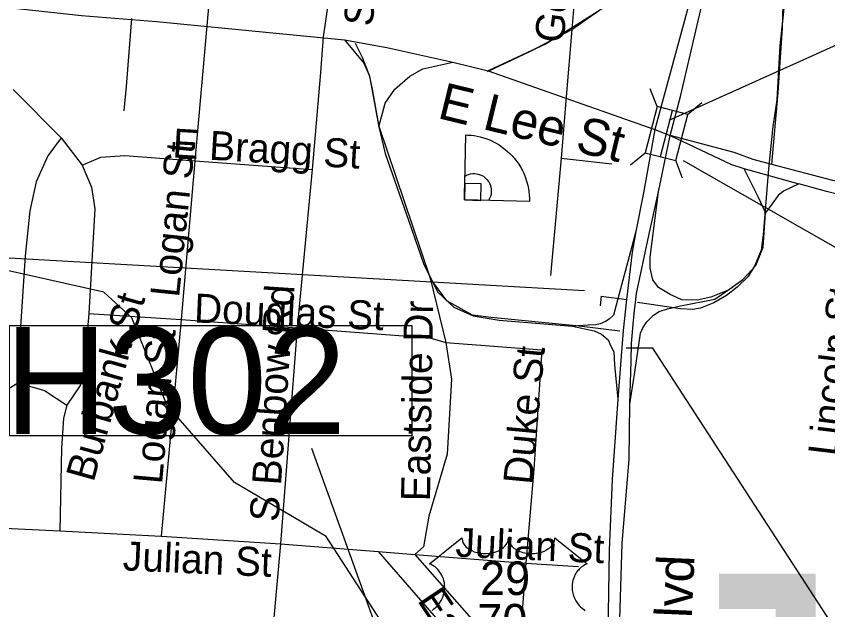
# Model space of a CAD drawing. Extents: x 1662474 to 1856135, y 779280 to 917889.
# Drawn here: x 1771080 to 1773737, y 841338 to 843281 of the extents above; entities that cross this region are included whole.
import ezdxf

# ---------------------------------------------------------------- set-up
doc = ezdxf.new("R2010")
doc.units = 0
for name, color, linetype in [('Exist Cultural Recreational Baseball or SoftBall Diamond CELL', 7, 'Continuous'), ('Exist Hydrographic Misc Water Feature', 7, 'Continuous'), ('Exist Hydrographic River Shore Label', 7, 'Continuous'), ('Exist Road Non-System Structure Non-Sys NCDOT Number Label', 7, 'Continuous'), ('Exist Road Non-System Structure Non-Sys Other Number Label', 7, 'Continuous'), ('Exist Road Non-System Type 51', 7, 'Continuous'), ('Exist Road Non-System Type 51 Label', 7, 'Continuous'), ('Exist Road Primary Interstate Ramp 1 Lane Attributed', 7, 'Continuous'), ('Exist Road Primary US Divided Attributed', 7, 'Continuous'), ('Exist Road Primary US Label', 7, 'Continuous'), ('Exist Road Primary US Shield Number Label', 7, 'Continuous'), ('Exist Road Primary US Structure Ovrhead Sign CELL', 7, 'Continuous'), ('Exist Road Primary US Structure Standard Bridge CELL', 7, 'Continuous'), ('Exist Road Secondary Mileage Tenths English Label', 7, 'Continuous'), ('Exist Road Secondary Type 51 Divided Attributed', 7, 'Continuous'), ('Exist Road Secondary Type 51 Label', 7, 'Continuous'), ('Exist Road Secondary Type 51 Undivided 4 Lane Attributed', 7, 'Continuous'), ('Prop Approach Slab Hatching', 7, 'Continuous'), ('Prop Horizontal Alignment Station Label', 7, 'Continuous'), ('Prop Horizontal Alignment Tick Label', 7, 'Continuous'), ('Scratch_Level_2', 7, 'Continuous')]:
    doc.layers.add(name, color=color, linetype=linetype)

msp = doc.modelspace()

# ---------------------------------------------------------------- linework, layer by layer
at = {"layer": 'Exist Cultural Recreational Baseball or SoftBall Diamond CELL'}
for points in [[(1772547.1, 842679.4), (1772552.1, 842892.3), (1772558.4, 842892.1), (1772569.2, 842891.3), (1772578.9, 842890), (1772589.3, 842888.1), (1772599.1, 842885.9), (1772610.1, 842882.8), (1772621, 842879.3), (1772632.2, 842874.7), (1772642.1, 842870.1), (1772650.7, 842865.5), (1772660.6, 842859.6), (1772671.2, 842852.5), (1772680.9, 842845.2), (1772688.7, 842838.5), (1772697.4, 842830.4), (1772703.5, 842824.1), (1772710.4, 842816.3), (1772719, 842805.4), (1772725.1, 842796.7), (1772731.7, 842785.9), (1772736.8, 842776.4), (1772741.2, 842767.1), (1772746.2, 842755.4), (1772750.9, 842741.5), (1772754, 842730.9), (1772756.8, 842717.1), (1772758.4, 842706.9), (1772759.5, 842696), (1772760.2, 842684), (1772760.1, 842674.4)], [(1772547.1, 842679.4), (1772548.9, 842757.9), (1772554, 842760.8), (1772560.3, 842763.3), (1772567.6, 842765.1), (1772574.2, 842765.9), (1772580.4, 842766), (1772586.3, 842765.5), (1772592.7, 842764.3), (1772598.9, 842762.3), (1772604.1, 842759.8), (1772609.3, 842756.9), (1772614.2, 842753.4), (1772617.6, 842750.3), (1772621.7, 842745.9), (1772625, 842741.5), (1772626.9, 842738.9), (1772630.4, 842732.1), (1772632.3, 842726.9), (1772634, 842721.1), (1772634.9, 842715.9), (1772635.1, 842710.9), (1772635.1, 842705), (1772634.5, 842699.5), (1772633.2, 842693.7), (1772631.6, 842688.9), (1772629.7, 842684.2), (1772627.5, 842680.4), (1772625.7, 842677.5)], [(1772547.1, 842679.4), (1772601.1, 842678.1), (1772602.4, 842732.1), (1772548.4, 842733.3)]]:
    msp.add_lwpolyline(points, close=True, dxfattribs=at)
at = {"layer": 'Exist Hydrographic Misc Water Feature'}
msp.add_lwpolyline([(1774623.6, 836236.3), (1774618.1, 836272), (1774535.1, 836349.2), (1774339.5, 836605.7), (1774110.2, 837303.1), (1773747.1, 837763.5), (1773319.1, 838477.9), (1773115.1, 839026.9), (1773109.2, 840369.5), (1773027.1, 840489.4), (1772827, 840539.4), (1772539.1, 840893.2), (1772094.1, 841578.4), (1771795, 841755.2), (1771573.1, 842009.2), (1771458.1, 842293.8), (1771367, 842377.7), (1770976, 842464.5)], dxfattribs=at)
at = {"layer": 'Exist Hydrographic River Shore Label'}
msp.add_line((1773162.8, 842194.3), (1774586.3, 840004.1), dxfattribs=at)
at = {"layer": 'Exist Road Non-System Structure Non-Sys NCDOT Number Label'}
msp.add_line((1772835.9, 839687.8), (1772047.4, 841866.1), dxfattribs=at)
msp.add_lwpolyline([(1771057.9, 842268.3), (1772374.9, 842268.3), (1772374.9, 841907.2), (1771057.9, 841907.2)], close=True, dxfattribs=at)
at = {"layer": 'Exist Road Non-System Type 51'}
for p, q in [((1772930.1, 843615.4), (1772898.4, 843238)), ((1771704.4, 843249.2), (1771664.5, 842807.2)), ((1772898.4, 843238), (1772880.1, 843017.2)), ((1771070, 843041.1), (1771226.9, 842883.1)), ((1772880.1, 843017.2), (1772863.4, 842815.9)), ((1771226.9, 842883.1), (1771296.2, 842792.9)), ((1772863.4, 842815.9), (1772829, 842432.2)), ((1772863.4, 842815.9), (1773029.2, 842798.1)), ((1771664.5, 842807.2), (1771620.1, 842288.1)), ((1771664.5, 842807.2), (1772048.4, 842779.4)), ((1772048.4, 842779.4), (1771999.4, 842260.6)), ((1772435.6, 842423.2), (1772486.8, 842213.4)), ((1771317.2, 842307.9), (1771620.1, 842288.1)), ((1771620.1, 842288.1), (1771554.5, 841578.7)), ((1771620.1, 842288.1), (1771999.4, 842260.6)), ((1771999.4, 842260.6), (1771945.1, 841554.5)), ((1770973.1, 841609.1), (1771223.2, 841596.2)), ((1771223.2, 841596.2), (1771554.5, 841578.7)), ((1771554.5, 841578.7), (1771945.1, 841554.5)), ((1771945.1, 841554.5), (1771909.6, 841154.9)), ((1771945.1, 841554.5), (1772264.8, 841528.9)), ((1772264.8, 841528.9), (1772384.6, 841519.1)), ((1772384.6, 841519.1), (1772748.1, 841491)), ((1772748.1, 841491), (1772920.1, 841479.5))]:
    msp.add_line(p, q, dxfattribs=at)
for points in [[(1771755, 843936.9), (1771754.5, 843881.8), (1771739.5, 843658.2), (1771704.4, 843249.2)], [(1772137.4, 843846.4), (1772135.4, 843727.8), (1772106.4, 843363.2), (1772085.1, 843213.6)], [(1772898.4, 843238), (1773231.6, 843472.6), (1773308.5, 843537.2), (1773337.4, 843577.4)], [(1773604.9, 843425.9), (1773588.4, 843265.2), (1773579.6, 843184.7), (1773569.4, 843007.2), (1773556.9, 842919.9), (1773543.1, 842781.5)], [(1771457.4, 843273.4), (1771439.5, 843051.1), (1771432.4, 842971.6)], [(1772623, 843100.4), (1772763.9, 843166.6), (1772898.4, 843238)], [(1772085.1, 843213.6), (1772075.8, 843097), (1772048.4, 842779.4)], [(1772189.6, 843193.1), (1772212.5, 843147.2), (1772236.4, 843085.2), (1772266, 842923.9), (1772435.6, 842423.2)], [(1771226.9, 842883.1), (1771183.6, 842824.4), (1771145.4, 842739), (1771124.4, 842644), (1771108.9, 842496.2), (1771086, 842148.8), (1771085.8, 842080.8)], [(1771296.2, 842792.9), (1771356.6, 842820.1), (1771435.9, 842824.9), (1771664.5, 842807.2)], [(1771296.2, 842792.9), (1771326.4, 842721.4), (1771337.6, 842650.4), (1771317.2, 842307.9)], [(1773543.1, 842781.5), (1773525.4, 842565.5), (1773519, 842515.2), (1773498, 842464.5), (1773476.5, 842429.4), (1773439.8, 842394.2), (1773405.6, 842366.4), (1773363.6, 842342.4), (1773319.6, 842325.4), (1773294.4, 842320.7), (1773255, 842322.8), (1773113.5, 842343.5)], [(1773055.8, 842250.1), (1772923.2, 842266.4), (1772634.5, 842294.9), (1772574.1, 842302.6), (1772489.9, 842349.2), (1772435.6, 842423.2)], [(1771317.2, 842307.9), (1771302.5, 842132.8), (1771288.9, 842072.7), (1771246.1, 842007.9)], [(1771999.4, 842260.6), (1772433.5, 842228.5), (1772486.8, 842213.4)], [(1772486.8, 842213.4), (1772505.4, 842092.9), (1772491, 841847.2), (1772430.4, 841644.4), (1772412.8, 841544.4), (1772384.6, 841519.1)], [(1772486.8, 842213.4), (1772801.1, 842188.9), (1772774.9, 841798.9), (1772748.1, 841491)], [(1770986.2, 841971.1), (1771033.5, 842049.2), (1771085.8, 842080.8)], [(1771085.8, 842080.8), (1771173.1, 842055.6), (1771246.1, 842007.9)], [(1771246.1, 842007.9), (1771234.6, 841965.2), (1771228.5, 841866.9), (1771223.2, 841596.2)], [(1772264.8, 841528.9), (1772607.5, 841134.6), (1772639.8, 841081.1), (1772660.5, 841019.4), (1772718, 840761.9)], [(1772384.6, 841519.1), (1772667.9, 841198.4), (1772706.4, 841130.7)], [(1772748.1, 841491), (1772728.2, 841232.8), (1772706.4, 841130.7)]]:
    msp.add_lwpolyline(points, dxfattribs=at)
at = {"layer": 'Exist Road Primary Interstate Ramp 1 Lane Attributed'}
for points in [[(1773328.5, 843492.7), (1773296.9, 843496.2), (1773272.3, 843496.2), (1773247.6, 843489.2), (1773180.8, 843443.4), (1773064.8, 843348.4), (1772927.7, 843260.5), (1772815.1, 843190.1), (1772625.2, 843102.2)], [(1773553.6, 842796.1), (1773574.7, 843031.8), (1773588.7, 843242.9), (1773592.2, 843352), (1773585.2, 843408.2), (1773546.5, 843439.9), (1773483.2, 843461), (1773363.7, 843485.7)], [(1772154.1, 843204.2), (1772217.4, 843126.8), (1772234.9, 843088.1), (1772245.5, 843042.3), (1772266.6, 842919.2)], [(1772266.6, 842919.2), (1772287.7, 842996.6), (1772319.3, 843042.3), (1772368.6, 843084.6), (1772410.8, 843109.2), (1772509.2, 843130.3)], [(1772266.6, 842919.2), (1772287.7, 842831.2), (1772365, 842609.6), (1772414.3, 842468.8), (1772460, 842377.4), (1772512.7, 842328.1), (1772576, 842300), (1772660.4, 842285.9), (1772901.1, 842266.6)], [(1773462.1, 842782), (1773507.8, 842690.5), (1773532.5, 842637.7)], [(1773641.5, 842732.7), (1773592.2, 842708.1), (1773574.7, 842694), (1773532.5, 842637.7)], [(1773408.2, 842382.8), (1773354, 842360.9), (1773309.1, 842351.7), (1773258.4, 842352.9), (1773220.4, 842370.2), (1773182.4, 842393.2), (1773163.9, 842418.5), (1773154.7, 842456.6), (1773154.7, 842492.3), (1773182.4, 842706.6)], [(1773408.2, 842382.8), (1773458.6, 842419.6), (1773500.8, 842465.3), (1773525.4, 842525.1), (1773532.5, 842637.7)], [(1773108.6, 842576.4), (1773035.1, 842302), (1773021.2, 842289.2), (1773008.9, 842282), (1772991.5, 842274.3), (1772977.1, 842271.2), (1772951.9, 842269.7), (1772901.1, 842266.6)], [(1773088.5, 842010.7), (1773104.6, 842115.5), (1773119, 842213.3), (1773123.6, 842243), (1773131.6, 842261.3), (1773144.6, 842281), (1773152.7, 842289.4), (1773165.7, 842302), (1773184.3, 842314), (1773211.9, 842323.1), (1773254.5, 842333.3), (1773366.7, 842355.2), (1773408.2, 842382.8)], [(1772901.1, 842266.6), (1772972.2, 842251.2), (1772996.3, 842239.9), (1773017.4, 842221.5), (1773026.1, 842201.5), (1773035.8, 842181.9), (1773038.4, 842139.9), (1773048.9, 842028)]]:
    msp.add_lwpolyline(points, dxfattribs=at)
at = {"layer": 'Exist Road Primary US Divided Attributed'}
msp.add_line((1773182.4, 842706.6), (1773220.5, 842890.8), dxfattribs=at)
for points in [[(1773328.5, 843492.7), (1773170.8, 842910.5)], [(1773220.5, 842890.8), (1773254.3, 843017.9), (1773363.7, 843485.7)], [(1773170.8, 842910.5), (1773133.4, 842703.1), (1773108.6, 842576.4)], [(1773088.5, 842010.7), (1773092.9, 842152.2), (1773094.1, 842209.6), (1773098, 842259.6), (1773103.6, 842318.3), (1773106.8, 842343.8), (1773110.1, 842373.3), (1773151.3, 842563.7), (1773182.4, 842706.6)], [(1773108.6, 842576.4), (1773096, 842508.4), (1773077.5, 842354), (1773067.2, 842252.6), (1773048.9, 842028)], [(1773048.9, 842028), (1773030.9, 841764.8), (1773021.1, 841532.9), (1773015.9, 841189.3), (1773010.1, 841032.6), (1773002.6, 840863.2), (1772991.6, 840673.9), (1772946.8, 839660.3)], [(1772988.2, 839661.1), (1773033.6, 840671.3), (1773038.8, 840870.1), (1773040.8, 841023.2), (1773053.9, 841237.7), (1773064, 841554.9), (1773086.2, 841831), (1773088.5, 842010.7)]]:
    msp.add_lwpolyline(points, dxfattribs=at)
at = {"layer": 'Exist Road Primary US Structure Ovrhead Sign CELL'}
msp.add_line((1773076.9, 842196), (1773165.4, 842196), dxfattribs=at)
at = {"layer": 'Exist Road Primary US Structure Standard Bridge CELL'}
for p, q in [((1773177.8, 842985.1), (1773155.7, 843042.8)), ((1773277.1, 842959.3), (1773324.5, 842999)), ((1773188.7, 842821.3), (1773227.8, 842972.1)), ((1773091.1, 842794.6), (1773138.5, 842834.3)), ((1773261.1, 842750.6), (1773238.9, 842808.3))]:
    msp.add_line(p, q, dxfattribs=at)
msp.add_lwpolyline([(1773238.9, 842808.3), (1773278, 842959.1), (1773177.6, 842985.1), (1773138.5, 842834.3)], close=True, dxfattribs=at)
at = {"layer": 'Exist Road Secondary Mileage Tenths English Label'}
msp.add_line((1773217.8, 842940.2), (1773803.5, 843205.3), dxfattribs=at)
at = {"layer": 'Exist Road Secondary Type 51 Divided Attributed'}
for points in [[(1773220.5, 842890.8), (1773421.3, 842795.3), (1773462.1, 842782)], [(1773553.6, 842796.1), (1773492.9, 842812.1), (1773430.6, 842834.9), (1773220.5, 842890.8)], [(1777422.6, 841280.2), (1777259.5, 841380.9), (1777090, 841494.3), (1776931.5, 841592.7), (1776739.1, 841712.9), (1776551.1, 841841.4), (1776462.1, 841889.2), (1776307.5, 841985.4), (1776067.1, 842145.7), (1775764.9, 842334.6), (1775619.5, 842422.7), (1775471.8, 842501.7), (1775379.9, 842542.5), (1775181.5, 842594.3), (1774977.2, 842621.5), (1774755.9, 842643.6), (1774541.5, 842663.9), (1774177.9, 842687.2), (1773853.4, 842723.7), (1773753.3, 842742.9), (1773553.6, 842796.1)], [(1773462.1, 842782), (1773641.5, 842732.7)], [(1777209.1, 841337.4), (1777088.9, 841415.3), (1776852.7, 841573.1), (1776666.5, 841694.4), (1776495.7, 841794.3), (1776332.7, 841895), (1776067.1, 842061), (1775804.9, 842230.4), (1775619.5, 842346), (1775500.4, 842418.1), (1775405.4, 842466.2), (1775324.5, 842495.3), (1775126.1, 842547.1), (1774893.3, 842585.5), (1774586.7, 842615.4), (1774142.7, 842651.2), (1773881.9, 842669.1), (1773732.5, 842707), (1773641.5, 842732.7)]]:
    msp.add_lwpolyline(points, dxfattribs=at)
at = {"layer": 'Exist Road Secondary Type 51 Undivided 4 Lane Attributed'}
for points in [[(1769230.3, 843419.1), (1769620.1, 843407), (1769986.8, 843405), (1770184.1, 843395.5), (1770350.3, 843374.1), (1770586.1, 843352.3), (1770862.6, 843329.8), (1771293.5, 843283.8), (1771539.5, 843263.3), (1772154.1, 843204.2)], [(1772154.1, 843204.2), (1772293.3, 843178.5), (1772509.2, 843130.3), (1772625.2, 843102.2)], [(1772625.2, 843102.2), (1773170.8, 842910.5)], [(1773170.8, 842910.5), (1773220.5, 842890.8)]]:
    msp.add_lwpolyline(points, dxfattribs=at)
at = {"layer": 'Prop Approach Slab Hatching'}
for q in [(1772991.2, 842332.8), (1773078.8, 842353.8)]:
    msp.add_line((1772995.2, 842364.3), q, dxfattribs=at)
at = {"layer": 'Prop Horizontal Alignment Station Label'}
msp.add_line((1772939.8, 842382.6), (1770241.1, 842535.4), dxfattribs=at)
at = {"layer": 'Prop Horizontal Alignment Tick Label'}
msp.add_lwpolyline([(1772441.8, 841335.7), (1772447.4, 841341.1), (1772452.6, 841345.3), (1772458.8, 841351.4), (1772462, 841355), (1772465.8, 841360.1), (1772468.9, 841364.8), (1772471.3, 841369), (1772474.6, 841375.2), (1772476.5, 841379.9), (1772479, 841387), (1772480.2, 841392.1), (1772481.4, 841398.5), (1772482.3, 841404.6), (1772482.6, 841412.2), (1772482.4, 841418.5), (1772481.6, 841425.9), (1772480.2, 841432.9), (1772478.5, 841439), (1772475.9, 841446.1), (1772473.5, 841451.2), (1772469.4, 841458.2), (1772464.9, 841464.7), (1772460.2, 841469.9), (1772455.5, 841474.6), (1772451, 841478.2), (1772446.7, 841481.2), (1772441.3, 841484.5), (1772436.1, 841487.1), (1772432.8, 841488.4), (1772539.1, 841573.1), (1772539.3, 841568.7), (1772540.4, 841563.5), (1772541.2, 841560.8), (1772543.7, 841555.6), (1772547.7, 841549.5), (1772553.3, 841543.5), (1772559.6, 841538.3), (1772563.9, 841535.6), (1772571.2, 841531.7), (1772579.4, 841528.2), (1772588.6, 841525.6), (1772597.9, 841523.7), (1772608.1, 841522.6), (1772618.2, 841522.4), (1772629.2, 841523.2), (1772641.2, 841525.5), (1772646.8, 841527), (1772653, 841529.1), (1772658.8, 841531.5), (1772665.1, 841534.9), (1772670.2, 841538.1), (1772674.2, 841541), (1772679.8, 841546.4), (1772684.3, 841552), (1772686.2, 841555.2), (1772687.9, 841558.2), (1772690.1, 841564.6), (1772690.7, 841567.4), (1772691.2, 841573.3), (1772691.5, 841568.3), (1772692, 841565.3), (1772692.8, 841562.3), (1772694.1, 841559.1), (1772696.4, 841554.5), (1772698.9, 841550.8), (1772703.6, 841545.2), (1772706.6, 841542.4), (1772709.3, 841540.2), (1772716.5, 841535.3), (1772724.9, 841531), (1772729.1, 841529.2), (1772733.3, 841527.7), (1772738.7, 841526), (1772744.3, 841524.7), (1772749.8, 841523.8), (1772755.5, 841522.9), (1772761.3, 841522.5), (1772766, 841522.4), (1772771.7, 841522.4), (1772777.1, 841522.8), (1772782.5, 841523.4), (1772788.6, 841524.4), (1772793.4, 841525.5), (1772799.8, 841527.2), (1772805.6, 841529.2), (1772810.7, 841531.4), (1772817.2, 841534.9), (1772822.6, 841538.2), (1772826.5, 841541.3), (1772831.1, 841545.6), (1772835.5, 841550.7), (1772838.1, 841554.4), (1772839.9, 841558.2), (1772841.6, 841562.3), (1772842.6, 841566.5), (1772843.1, 841570.2), (1772843.2, 841573.4), (1772949.5, 841488.7), (1772947, 841487.8), (1772941.2, 841485), (1772936.7, 841482.3), (1772929.3, 841477.1), (1772926.2, 841474.3), (1772923.1, 841471.3), (1772920.2, 841468.2), (1772917.6, 841465.2), (1772914.6, 841461), (1772911.8, 841456.7), (1772909.1, 841452), (1772907.1, 841447.9), (1772903.9, 841439.4), (1772902.3, 841434), (1772901.3, 841429.4), (1772900, 841419.9), (1772899.7, 841415.4), (1772899.7, 841410.9), (1772900, 841406.2), (1772900.4, 841401.7), (1772901.2, 841397), (1772902, 841392.8), (1772903.3, 841387.7), (1772905.2, 841381.8), (1772907.5, 841376.1), (1772912.4, 841366.9), (1772918.6, 841357.5), (1772923.1, 841352.2), (1772927.5, 841347.7), (1772934, 841342.1), (1772937.6, 841339), (1772941.6, 841334.9)], dxfattribs=at)
at = {"layer": 'Scratch_Level_2'}
msp.add_line((1773263.6, 842808.3), (1776011.5, 841238.9), dxfattribs=at)

# ---------------------------------------------------------------- texts
at = {"layer": 'Exist Road Non-System Structure Non-Sys NCDOT Number Label'}
msp.add_text('H302', height=350, dxfattribs=at).set_placement((1771041.8, 841913.3))
at = {"layer": 'Exist Road Non-System Structure Non-Sys Other Number Label'}
msp.add_text('J420', height=1049.86, dxfattribs=at).set_placement((1773098.7, 840406.6))
at = {"layer": 'Exist Road Non-System Type 51 Label'}
for s, rotation, p in [('S Benbow Rd', 84.2926, (1772245.9, 843245.5)), ('Gorrell St', 82.261, (1772869.4, 843189.7)), ('E Bragg St', 356.5644, (1771590, 842818.7)), ('Logan St', 84.0866, (1771613, 842358.2)), ('S Benbow Rd', 86.101, (1771938.5, 841624.1)), ('Lincoln St', 83.0027, (1773766.1, 841838.6)), ('Burbank St', 74.2998, (1771332.9, 841753.2)), ('Douglas St', 357.6614, (1771661, 842278.5)), ('Eastside Dr', 89.1165, (1772434.5, 841692.8)), ('Logan St', 84.9178, (1771557.3, 841747.4)), ('Duke St', 84.6487, (1772768.6, 841745.8)), ('Julian St', 357.47, (1772516.7, 841511.9)), ('Julian St', 357.47, (1771427.7, 841467.4)), ('Eastside Dr', 303.6738, (1772391, 841368.9))]:
    msp.add_text(s, height=95, rotation=rotation, dxfattribs=at).set_placement(p)
at = {"layer": 'Exist Road Primary US Label'}
msp.add_text('S O Henry Blvd', height=120, rotation=87.4819, dxfattribs=at).set_placement((1773252, 840410.2))
at = {"layer": 'Exist Road Primary US Shield Number Label'}
for s, p in [('29', (1772598.5, 841386.5)), ('70', (1772589.6, 841247.2))]:
    msp.add_text(s, height=110, dxfattribs=at).set_placement(p)
at = {"layer": 'Exist Road Secondary Type 51 Label'}
msp.add_text('E Lee St', height=120, rotation=346.3206, dxfattribs=at).set_placement((1772455.6, 842948.4))

doc.saveas('drawing.dxf')
